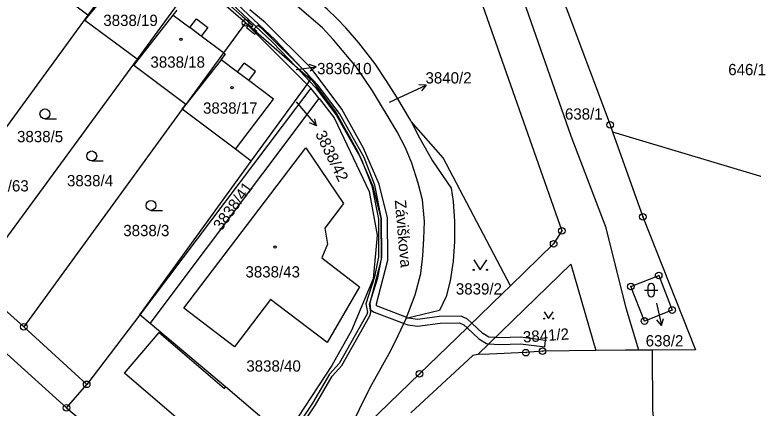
# Model space of a CAD drawing. Extents: x -644096 to -634268, y -1141430 to -1133463.
# Drawn here: x -640055.5 to -639944.1, y -1137949.2 to -1137889.8 of the extents above; entities that cross this region are included whole.
import ezdxf

# ---------------------------------------------------------------- set-up
doc = ezdxf.new("R2010")
doc.units = 0
for name, color, linetype in [('_CIVIL_CONSTRUCTION', 7, 'Continuous'), ('B_Hranice _3D', 7, 'Continuous'), ('M_Svah_Nasyp', 7, 'Continuous'), ('M_Svah_Zarez', 7, 'Continuous'), ('spodek_zarez', 7, 'Continuous'), ('svrsek_osa_sjezdy', 7, 'Continuous'), ('svrsek_osa_VRT', 7, 'Continuous'), ('svrsek_popisy_VRT', 7, 'Continuous'), ('terminal_VRT', 7, 'Continuous')]:
    doc.layers.add(name, color=color, linetype=linetype)

msp = doc.modelspace()

# ---------------------------------------------------------------- linework, layer by layer
at = {"layer": '_CIVIL_CONSTRUCTION'}
for centre, radius in [((-640020.7, -1137891.05), 0.5), ((-640020.7, -1137891.05), 0.0303), ((-639965.71, -1137906.42), 0.5), ((-639965.71, -1137906.42), 0.0303), ((-639960.77, -1137920.31), 0.5), ((-639960.77, -1137920.31), 0.0303), ((-639972.98, -1137922.4), 0.5), ((-639972.98, -1137922.4), 0.0303), ((-639974.23, -1137924.37), 0.5), ((-639974.23, -1137924.37), 0.0303), ((-639958.39, -1137929.15), 0.5), ((-639958.39, -1137929.15), 0.0303), ((-639962.59, -1137930.8), 0.5), ((-639962.59, -1137930.8), 0.0303), ((-639956.35, -1137934.36), 0.5), ((-639956.35, -1137934.36), 0.0303), ((-639960.53, -1137936.02), 0.5), ((-639960.53, -1137936.02), 0.0303), ((-640054.13, -1137936.88), 0.5), ((-640054.13, -1137936.88), 0.0303), ((-639978.41, -1137940.79), 0.5), ((-639978.41, -1137940.79), 0.0303), ((-639975.9, -1137940.58), 0.5), ((-639975.9, -1137940.58), 0.0303), ((-639994.45, -1137944), 0.5), ((-639994.45, -1137944), 0.0303), ((-640044.66, -1137945.57), 0.5), ((-640044.66, -1137945.57), 0.0303), ((-640047.7, -1137949.1), 0.5), ((-640047.7, -1137949.1), 0.0303)]:
    msp.add_circle(centre, radius, dxfattribs=at)
at = {"layer": 'B_Hranice _3D'}
for points in [[(-640033.57, -1137879.06), (-640021.2, -1137890.02), (-640019.6, -1137891.47), (-640019.81, -1137891.7), (-640020.24, -1137891.35), (-640020.29, -1137891.41), (-640020.31, -1137891.44), (-640019.17, -1137892.58), (-640019.08, -1137892.46), (-640019, -1137892.37), (-640019.43, -1137892.02), (-640018.84, -1137891.39), (-640018.39, -1137891.77), (-640011.54, -1137898.52), (-640007.04, -1137904.62), (-640003.79, -1137910.38), (-640001.52, -1137915.7), (-640000.3, -1137920.58), (-640000.25, -1137926.73), (-640001.97, -1137933.34), (-640001.87, -1137934.33), (-640001.28, -1137934.68), (-639996.8, -1137936.38), (-639996.24, -1137936.59), (-639994.74, -1137936.77), (-639991.37, -1137936.35), (-639988.41, -1137936.29), (-639987.8, -1137936.59), (-639987.29, -1137937.06), (-639985.5, -1137938.68), (-639984.35, -1137939.41), (-639984, -1137939.44), (-639982.35, -1137939.56), (-639979.25, -1137939.46), (-639975.58, -1137939.93)], [(-640026.37, -1137884.73), (-640016.58, -1137893.99), (-640013.19, -1137897.58), (-640011.07, -1137899.83), (-640010.17, -1137900.78), (-640006.97, -1137905), (-640003.25, -1137911.55), (-640001.67, -1137915.65), (-640000.67, -1137920.67), (-640000.65, -1137926.33), (-640001.23, -1137929.36), (-640002.54, -1137933.45), (-640002.32, -1137934.68), (-640002.4, -1137935.06), (-640006.57, -1137942.44), (-640008.06, -1137944.05), (-640010.58, -1137948.4), (-640022.99, -1137966.89)], [(-640000.15, -1137926.37), (-640000.17, -1137920.61), (-640001.19, -1137915.51), (-640002.79, -1137911.33), (-640006.55, -1137904.72), (-640009.79, -1137900.46), (-640016.22, -1137893.63), (-640026.03, -1137884.35)], [(-639975.58, -1137939.93), (-639975.45, -1137938.94), (-639979.21, -1137938.46), (-639982.33, -1137938.56), (-639983.04, -1137938.51), (-639984.03, -1137938.43), (-639984.89, -1137937.88), (-639986.57, -1137936.36), (-639987.24, -1137935.75), (-639988.19, -1137935.29), (-639991.45, -1137935.35), (-639994.74, -1137935.77), (-639996.11, -1137935.57), (-639996.45, -1137935.65), (-639996.38, -1137935.47), (-640000.93, -1137933.73), (-640000.95, -1137933.42), (-639999.25, -1137926.85), (-639999.3, -1137920.46), (-640000.56, -1137915.38), (-640002.89, -1137909.94), (-640006.2, -1137904.08), (-640010.78, -1137897.86), (-640017.71, -1137891.03), (-640020.07, -1137889.07)], [(-640022.59, -1137967.19), (-640010.16, -1137948.66), (-640007.66, -1137944.35), (-640006.17, -1137942.74), (-640001.94, -1137935.24), (-640001.8, -1137934.7), (-640002.02, -1137933.49), (-640000.75, -1137929.48), (-640000.15, -1137926.37)]]:
    msp.add_lwpolyline(points, dxfattribs=at)
msp.add_lwpolyline([(-640020.56, -1137891.74), (-640019.32, -1137892.75), (-640019.17, -1137892.58), (-640020.31, -1137891.44)], close=True, dxfattribs=at)
at = {"layer": 'M_Svah_Nasyp'}
for p, q in [((-640044.37, -1137889.98), (-640038.82, -1137883.31)), ((-640031.6, -1137889.91), (-640031.01, -1137889.15)), ((-640036.88, -1137896.64), (-640031.6, -1137889.91)), ((-640031.6, -1137889.91), (-640029.11, -1137891.77)), ((-640029.11, -1137891.77), (-640028.12, -1137890.44)), ((-640028.12, -1137890.44), (-640026.39, -1137891.73)), ((-640027.39, -1137893.06), (-640029.11, -1137891.77)), ((-640026.39, -1137891.73), (-640027.39, -1137893.06)), ((-640024.02, -1137895.58), (-640027.39, -1137893.06)), ((-640024.38, -1137896.61), (-640023.74, -1137895.79)), ((-640024.02, -1137895.58), (-640023.74, -1137895.79)), ((-640024.38, -1137896.61), (-640029.7, -1137903.36)), ((-640021.91, -1137898.46), (-640024.38, -1137896.61)), ((-640021.91, -1137898.46), (-640020.9, -1137897.13)), ((-640019.21, -1137898.4), (-640020.9, -1137897.13)), ((-640020.21, -1137899.74), (-640019.21, -1137898.4)), ((-640020.21, -1137899.74), (-640021.91, -1137898.46)), ((-640016.47, -1137902.54), (-640020.21, -1137899.74)), ((-640022.23, -1137910.11), (-640016.47, -1137902.54)), ((-640029.7, -1137903.36), (-640030.26, -1137904.07)), ((-640029.7, -1137903.36), (-640029.72, -1137903.34))]:
    msp.add_line(p, q, dxfattribs=at)
at = {"layer": 'M_Svah_Zarez'}
for centre in [(-640030.42, -1137893.54), (-640022.74, -1137900.83), (-640016.26, -1137924.87)]:
    msp.add_circle(centre, 0.175, dxfattribs=at)
at = {"layer": 'spodek_zarez'}
msp.add_circle((-638683.07, -1137056.85), 1378.08, dxfattribs=at)
at = {"layer": 'svrsek_osa_sjezdy'}
for p, q in [((-640050.95, -1137905.53), (-640049.2, -1137905.53)), ((-640043.9, -1137911.87), (-640042.15, -1137911.87)), ((-640034.96, -1137919.33), (-640033.21, -1137919.33)), ((-639960.51, -1137931.38), (-639958.51, -1137931.38)), ((-639960.01, -1137930.88), (-639960.01, -1137931.88)), ((-639959.01, -1137931.88), (-639959.01, -1137930.88))]:
    msp.add_line(p, q, dxfattribs=at)
for points in [[(-639986.29, -1137926.8), (-639985.29, -1137928.3), (-639984.29, -1137926.8)], [(-639975.66, -1137934.64), (-639974.99, -1137935.65), (-639974.32, -1137934.64)]]:
    msp.add_lwpolyline(points, dxfattribs=at)
for centre, radius in [((-640050.95, -1137904.78), 0.75), ((-640043.9, -1137911.12), 0.75), ((-640034.96, -1137918.58), 0.75), ((-639986.29, -1137928.3), 0.1), ((-639984.29, -1137928.3), 0.1), ((-639975.66, -1137935.65), 0.067), ((-639974.32, -1137935.65), 0.067)]:
    msp.add_circle(centre, radius, dxfattribs=at)
for centre, start, end in [((-639959.51, -1137930.88), 0, 180), ((-639959.51, -1137931.88), 180, 359.9879)]:
    msp.add_arc(centre, 0.5, start, end, dxfattribs=at)
at = {"layer": 'svrsek_popisy_VRT'}
for p, q in [((-640010.05, -1137897.67), (-640011.11, -1137897.32)), ((-640013.06, -1137898.1), (-640013.02, -1137898.09)), ((-640013.02, -1137898.09), (-640010.05, -1137897.67)), ((-640010.05, -1137897.67), (-640010.97, -1137898.31)), ((-639996.17, -1137901.7), (-639993.45, -1137900.43)), ((-639993.45, -1137900.43), (-639994.57, -1137900.4)), ((-639993.45, -1137900.43), (-639994.15, -1137901.31)), ((-639998.98, -1137903.03), (-639996.17, -1137901.7)), ((-640013.08, -1137902.95), (-640011.94, -1137904.29)), ((-640011.94, -1137904.29), (-640010.01, -1137906.59)), ((-640010.01, -1137906.59), (-640011.04, -1137906.14)), ((-640010.01, -1137906.59), (-640010.27, -1137905.5)), ((-639958.72, -1137933.34), (-639958.62, -1137933.79)), ((-639958.62, -1137933.79), (-639957.95, -1137936.71)), ((-639957.95, -1137936.71), (-639958.66, -1137935.85)), ((-639957.95, -1137936.71), (-639957.68, -1137935.63))]:
    msp.add_line(p, q, dxfattribs=at)
at = {"layer": 'terminal_VRT'}
for p, q in [((-640020.7, -1137891.05), (-640028.24, -1137884.48)), ((-640044.48, -1137889.9), (-640064.29, -1137917.04)), ((-640020.7, -1137891.05), (-640011.42, -1137900.32)), ((-640037.06, -1137896.51), (-640061.71, -1137930.14)), ((-640019.84, -1137911.93), (-640011.42, -1137900.32)), ((-640010.85, -1137900.89), (-640011.42, -1137900.32)), ((-640010.85, -1137900.89), (-640036.62, -1137935.07)), ((-640009.62, -1137902.46), (-640010.85, -1137900.89)), ((-640035.1, -1137936.37), (-640009.62, -1137902.46)), ((-640030.26, -1137904.07), (-640029.72, -1137903.34)), ((-640030.26, -1137904.07), (-640054.13, -1137936.88)), ((-640036.62, -1137935.07), (-640019.84, -1137911.93)), ((-640054.13, -1137936.88), (-640061.71, -1137930.14)), ((-640036.62, -1137935.07), (-640044.66, -1137945.57)), ((-640035.1, -1137936.37), (-640036.62, -1137935.07)), ((-640044.66, -1137945.57), (-640054.13, -1137936.88)), ((-640023.7, -1137945.97), (-640035.1, -1137936.37)), ((-639959.34, -1137940.4), (-639961.36, -1137940.41)), ((-640047.7, -1137949.1), (-640044.66, -1137945.57)), ((-640016.04, -1137952.48), (-640023.7, -1137945.97))]:
    msp.add_line(p, q, dxfattribs=at)
for points in [[(-640229.96, -1137783.95), (-640231.48, -1137787.72), (-640196.81, -1137817.88), (-640152.31, -1137856.32), (-640124.71, -1137880.17), (-640107.63, -1137896.05), (-640083.69, -1137916.59), (-640047.7, -1137949.1)], [(-639961.36, -1137940.41), (-639963.27, -1137934.07), (-639966.3, -1137921.95), (-639971.57, -1137908.16), (-639991.09, -1137852.33), (-640006.31, -1137809.15)], [(-640007.4, -1137828.09), (-639999.42, -1137847.15), (-639972.98, -1137922.4), (-639974.23, -1137924.37), (-639980.72, -1137930.7)], [(-639980.54, -1137870.59), (-639975.22, -1137881.07), (-639965.71, -1137906.42), (-639965.33, -1137907.48)], [(-640035.79, -1137877.92), (-640038.79, -1137882.1), (-640044.48, -1137889.9)], [(-640044.48, -1137889.9), (-640052.04, -1137884.2), (-640054.94, -1137882.01)], [(-640028.24, -1137884.48), (-640031.43, -1137888.83), (-640037.06, -1137896.51)], [(-639995.72, -1137905.95), (-639995.84, -1137905.72), (-639997.87, -1137902.27), (-639999.49, -1137899.74), (-640001.15, -1137897.24), (-640003.59, -1137894.08), (-640005.57, -1137891.8), (-640006.94, -1137890.38), (-640008.41, -1137888.98), (-640012.37, -1137885.57), (-640012.89, -1137886.22)], [(-639996.45, -1137935.65), (-639995.12, -1137932.08), (-639994.26, -1137928.83), (-639993.96, -1137926.2), (-639993.82, -1137923.63), (-639993.73, -1137921), (-639994.03, -1137917.72), (-639994.64, -1137915.25), (-639995.63, -1137912.21), (-639996.6, -1137909.89), (-639997.84, -1137907.5), (-640001.54, -1137901.3), (-640003.97, -1137897.73), (-640007.41, -1137893.61), (-640009.07, -1137891.8), (-640013.27, -1137888.23), (-640014.01, -1137887.59)], [(-640037.06, -1137896.51), (-640044.95, -1137890.69), (-640044.37, -1137889.98), (-640044.48, -1137889.9)], [(-640020.7, -1137891.05), (-640024.02, -1137895.58), (-640029.72, -1137903.34)], [(-640011.42, -1137900.32), (-640010.89, -1137899.58), (-640020.7, -1137891.05)], [(-640029.72, -1137903.34), (-640037.53, -1137897.47), (-640036.88, -1137896.64), (-640037.06, -1137896.51)], [(-640009.62, -1137902.46), (-640007.34, -1137905.39), (-640002.03, -1137916.46), (-640000.83, -1137923.06), (-640001.45, -1137929.66), (-640004.72, -1137937.47), (-640007.71, -1137942.75), (-640014.87, -1137953.68)], [(-640019.84, -1137911.93), (-640022.23, -1137910.11), (-640030.26, -1137904.07)], [(-639995.72, -1137905.95), (-639994.47, -1137908.38), (-639992.48, -1137911.85), (-639989.7, -1137916), (-639989.38, -1137917.98), (-639989.19, -1137920.98), (-639989.2, -1137924), (-639989.41, -1137927), (-639989.84, -1137929.98), (-639990.44, -1137932.33), (-639991.43, -1137934.44), (-639996.45, -1137935.65)], [(-639980.72, -1137930.7), (-639990.89, -1137911.41), (-639995.72, -1137905.95)], [(-639965.33, -1137907.48), (-639962.34, -1137908.38), (-639915.64, -1137922.36)], [(-639965.33, -1137907.48), (-639960.77, -1137920.31), (-639952.84, -1137940.37), (-639959.34, -1137940.4)], [(-640009.2, -1137926.49), (-640003.53, -1137930.86), (-640008.41, -1137939.26), (-640016.95, -1137932.78), (-640022.37, -1137939.93), (-640030.03, -1137934.1), (-640011.62, -1137909.92), (-640005.92, -1137918.3), (-640008.72, -1137922)], [(-640008.72, -1137922), (-640008.35, -1137924.44), (-640009.2, -1137926.49)], [(-639985.68, -1137941.07), (-639971.64, -1137927.42), (-639967.87, -1137940.44)], [(-639956.35, -1137934.36), (-639960.53, -1137936.02), (-639962.59, -1137930.8), (-639958.39, -1137929.15), (-639956.35, -1137934.36)], [(-639980.72, -1137930.7), (-639981.87, -1137931.81), (-639988.83, -1137938.55), (-639994.45, -1137944), (-640006.73, -1137955.85)], [(-640006.73, -1137955.85), (-640001.88, -1137946.03), (-639999.03, -1137940.91), (-639998.09, -1137939.06), (-639996.45, -1137935.65)], [(-640016.04, -1137952.48), (-640020.88, -1137958.21), (-640021.1, -1137958.47), (-640020.81, -1137960.07), (-640022.23, -1137962.46), (-640024.47, -1137962.38), (-640032.1, -1137955.9), (-640033.47, -1137954.76), (-640030.44, -1137951.16), (-640038.94, -1137943.88), (-640033.74, -1137937.74), (-640023.89, -1137946.19), (-640023.7, -1137945.97)], [(-639967.87, -1137940.44), (-639975.9, -1137940.58), (-639978.41, -1137940.79), (-639983.92, -1137941), (-639985.68, -1137941.07)], [(-639961.36, -1137940.41), (-639963.39, -1137940.42), (-639967.87, -1137940.44)], [(-639951.93, -1137967.16), (-639958.24, -1137959.29), (-639959.25, -1137949.49), (-639959.34, -1137940.4)], [(-639985.68, -1137941.07), (-639986.44, -1137941.22), (-639995.75, -1137949.89)], [(-640047.7, -1137949.1), (-640044.87, -1137951.46), (-640039.2, -1137956.12)]]:
    msp.add_lwpolyline(points, dxfattribs=at)

# ---------------------------------------------------------------- texts
at = {"layer": 'svrsek_osa_VRT'}
for s, p in [('3838/19', (-640042.15, -1137891.52)), ('3838/18', (-640035.04, -1137897.81)), ('3836/10', (-640009.91, -1137898.79)), ('646/1', (-639947.9, -1137898.94)), ('3840/2', (-639993.56, -1137900.19)), ('3838/17', (-640027.11, -1137904.75)), ('638/1', (-639972.53, -1137905.64)), ('3838/5', (-640055.16, -1137909.05)), ('3838/4', (-640047.63, -1137915.7)), ('3838/63', (-640061.62, -1137916.48)), ('3838/3', (-640039.14, -1137923.22)), ('3838/43', (-640020.71, -1137929.45)), ('3839/2', (-639988.98, -1137932.02)), ('638/2', (-639960.35, -1137939.85)), ('3838/40', (-640020.58, -1137943.65))]:
    msp.add_text(s, height=1.7, dxfattribs=at).set_placement(p)
for s, rotation, p in [('3838/42', 296, (-640010.23, -1137907.79)), ('3838/41', 54, (-640024.35, -1137922.5)), ('3841/2', 4, (-639978.8, -1137939.28))]:
    msp.add_text(s, height=1.7, rotation=rotation, dxfattribs=at).set_placement(p)
at = {"layer": 'svrsek_popisy_VRT'}
msp.add_text('Záviškova', height=1.7, rotation=275, dxfattribs=at).set_placement((-639998.2, -1137917.82))

doc.saveas('drawing.dxf')
